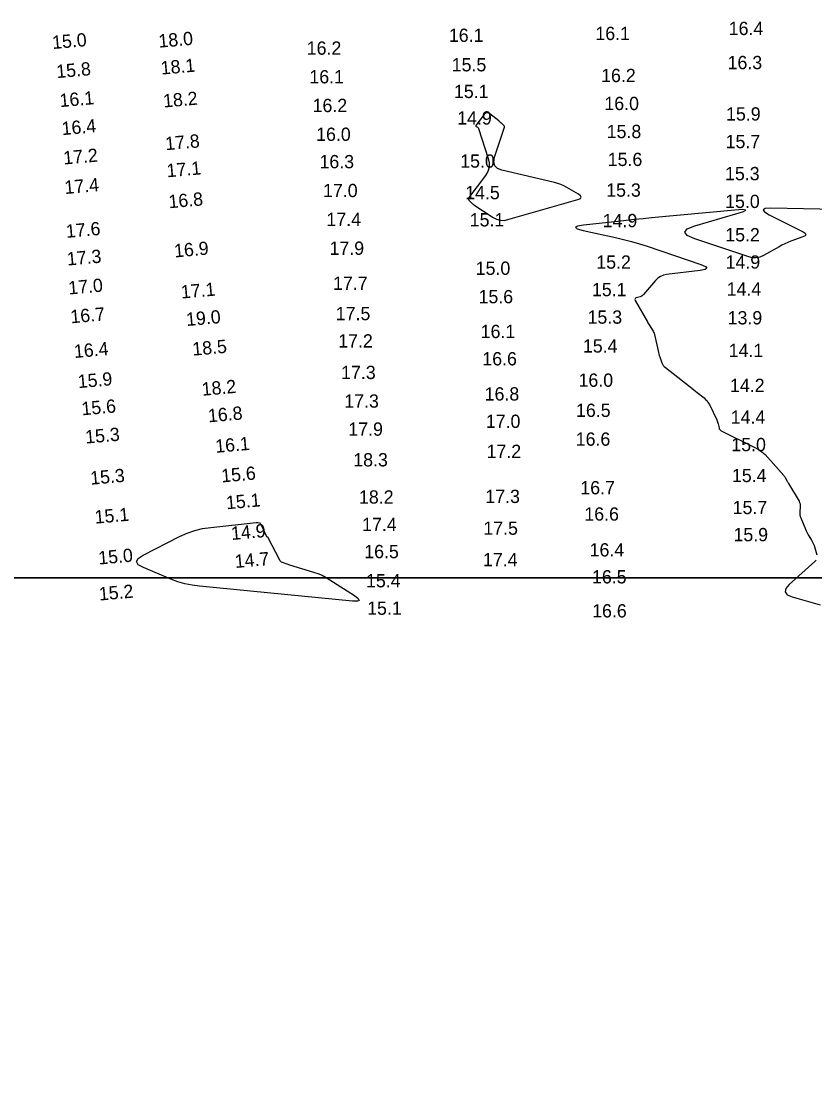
# Model space of a CAD drawing. Extents: x 988130 to 1132882, y 654656 to 841453.
# Drawn here: x 1045834.4 to 1046133.3, y 763970.9 to 764367.6 of the extents above; entities that cross this region are included whole.
import ezdxf

# ---------------------------------------------------------------- set-up
doc = ezdxf.new("R2010")
doc.units = 0
for name, color, linetype in [('V-ANNO-KEYM', 7, 'Continuous'), ('V-TOPO-MAJR', 7, 'Continuous'), ('V-TOPO-SOUN', 7, 'Continuous')]:
    doc.layers.add(name, color=color, linetype=linetype)

msp = doc.modelspace()

# ---------------------------------------------------------------- linework, layer by layer
at = {"layer": 'V-ANNO-KEYM'}
for points in [[(1122485, 764158), (1122485, 770599), (1014460, 770599), (1014460, 764158), (1067910.3, 764158)], [(1097827.35, 764158), (1014460, 764158), (1014460, 757716), (1073127.88, 757716)]]:
    msp.add_lwpolyline(points, dxfattribs=at)
at = {"layer": 'V-TOPO-MAJR'}
for points in [[(1046006.53, 764327.46), (1046006.62, 764327.33), (1046006.68, 764327.19), (1046010.3, 764315.93), (1046010.65, 764314.22), (1046010.59, 764312.58), (1046010.11, 764311.01), (1046009.21, 764309.51), (1046002.98, 764301.23), (1046002.84, 764300.97), (1046002.8, 764300.73), (1046002.86, 764300.48), (1046003.02, 764300.24), (1046003.87, 764299.3), (1046004.09, 764299.07), (1046004.32, 764298.86), (1046004.57, 764298.66), (1046004.83, 764298.48), (1046012.12, 764293.73), (1046013.45, 764293.04), (1046014.83, 764292.67), (1046016.25, 764292.62), (1046017.73, 764292.89), (1046044.04, 764300.46), (1046044.97, 764300.84), (1046045.32, 764301.3), (1046045.09, 764301.83), (1046044.28, 764302.43), (1046039.89, 764304.97), (1046038.77, 764305.57), (1046037.62, 764306.07), (1046036.44, 764306.49), (1046035.22, 764306.83), (1046015.43, 764311.49), (1046013.76, 764312.15), (1046012.74, 764313.18), (1046012.39, 764314.58), (1046012.7, 764316.36), (1046016.41, 764327.72), (1046016.44, 764327.9), (1046016.43, 764328.07), (1046016.36, 764328.23), (1046016.23, 764328.37), (1046015.53, 764328.98), (1046015.43, 764329.07), (1046015.32, 764329.17), (1046015.21, 764329.26), (1046015.1, 764329.35), (1046014.67, 764329.72), (1046014.56, 764329.81), (1046014.45, 764329.9), (1046014.34, 764329.99), (1046014.23, 764330.08), (1046010.87, 764332.72), (1046010.29, 764333.06), (1046009.74, 764333.12), (1046009.23, 764332.92), (1046008.76, 764332.45), (1046005.65, 764328.37), (1046005.58, 764328.25), (1046005.57, 764328.14), (1046005.62, 764328.04), (1046005.73, 764327.96), (1046006.3, 764327.65), (1046006.43, 764327.56)], [(1045899.81, 764175.81), (1045902.79, 764176.55), (1045905.84, 764177.02), (1045922.91, 764178.89), (1045923.59, 764178.88), (1045924.16, 764178.67), (1045924.63, 764178.28), (1045924.98, 764177.7), (1045926.72, 764173.79), (1045926.76, 764173.73), (1045926.8, 764173.67), (1045926.85, 764173.62), (1045926.91, 764173.58), (1045927.17, 764173.44), (1045927.23, 764173.4), (1045927.28, 764173.35), (1045927.33, 764173.29), (1045927.36, 764173.23), (1045931.69, 764164.82), (1045931.88, 764164.52), (1045932.12, 764164.27), (1045932.4, 764164.06), (1045932.72, 764163.92), (1045934.12, 764163.42), (1045934.47, 764163.3), (1045934.82, 764163.19), (1045935.17, 764163.07), (1045935.52, 764162.96), (1045944.57, 764160.18), (1045946.18, 764159.62), (1045947.73, 764158.97), (1045949.23, 764158.2), (1045950.69, 764157.33), (1045959.94, 764151.36), (1045961.4, 764150.25), (1045961.77, 764149.53), (1045961.03, 764149.18), (1045959.19, 764149.22), (1045901.61, 764154.83), (1045898.84, 764155.2), (1045896.13, 764155.78), (1045893.47, 764156.56), (1045890.86, 764157.54), (1045880.52, 764161.87), (1045878.57, 764162.97), (1045877.89, 764164.12), (1045878.49, 764165.32), (1045880.35, 764166.56), (1045894.11, 764173.53), (1045896.92, 764174.81)]]:
    msp.add_lwpolyline(points, close=True, dxfattribs=at)
for points in [[(1046153.58, 764296.4), (1046116.71, 764297.15), (1046114.59, 764297.04), (1046113.78, 764296.6), (1046114.29, 764295.84), (1046116.11, 764294.75), (1046128.83, 764288.32), (1046129.63, 764287.79), (1046129.88, 764287.29), (1046129.58, 764286.83), (1046128.72, 764286.39), (1046124.17, 764284.73), (1046123.04, 764284.29), (1046121.94, 764283.8), (1046120.85, 764283.27), (1046119.79, 764282.7), (1046113.93, 764279.36), (1046112.59, 764278.76), (1046111.22, 764278.47), (1046109.81, 764278.49), (1046108.38, 764278.83), (1046088.02, 764285.7), (1046085.18, 764286.96), (1046084.25, 764288.18), (1046085.23, 764289.36), (1046088.11, 764290.51), (1046103.47, 764295.01), (1046106.33, 764295.95), (1046107.24, 764296.51), (1046106.19, 764296.69), (1046103.18, 764296.5), (1046071.74, 764293.51), (1046068.56, 764293.21), (1046065.39, 764292.89), (1046062.22, 764292.56), (1046059.05, 764292.23), (1046046.2, 764290.84), (1046043.89, 764290.47), (1046043.09, 764290.01), (1046043.83, 764289.47), (1046046.09, 764288.84), (1046058.2, 764286.17), (1046061.22, 764285.46), (1046064.21, 764284.67), (1046067.18, 764283.8), (1046070.13, 764282.85), (1046090.28, 764276.05), (1046092.07, 764275.3), (1046092.63, 764274.67), (1046091.95, 764274.17), (1046090.05, 764273.79), (1046077.46, 764272.2), (1046076.24, 764271.93), (1046075.13, 764271.47), (1046074.14, 764270.8), (1046073.25, 764269.93), (1046068.77, 764264.68), (1046068.5, 764264.41), (1046068.2, 764264.18), (1046067.87, 764264), (1046067.51, 764263.86), (1046066.01, 764263.4), (1046065.71, 764263.26), (1046065.55, 764263.06), (1046065.53, 764262.81), (1046065.65, 764262.49), (1046070.2, 764254.44), (1046070.43, 764254.05), (1046070.66, 764253.65), (1046070.9, 764253.26), (1046071.15, 764252.87), (1046072.14, 764251.33), (1046072.37, 764250.94), (1046072.56, 764250.53), (1046072.72, 764250.11), (1046072.84, 764249.67), (1046074.24, 764243.45), (1046074.38, 764242.88), (1046074.53, 764242.32), (1046074.7, 764241.75), (1046074.89, 764241.2), (1046075.68, 764238.98), (1046075.91, 764238.45), (1046076.2, 764237.97), (1046076.57, 764237.54), (1046077, 764237.15), (1046086.34, 764229.88), (1046086.99, 764229.37), (1046087.64, 764228.86), (1046088.29, 764228.34), (1046088.94, 764227.83), (1046091.53, 764225.76), (1046092.14, 764225.21), (1046092.68, 764224.61), (1046093.15, 764223.95), (1046093.54, 764223.23), (1046096.3, 764217.46), (1046096.45, 764217.11), (1046096.59, 764216.75), (1046096.71, 764216.39), (1046096.81, 764216.02), (1046097.17, 764214.52), (1046097.29, 764214.17), (1046097.48, 764213.88), (1046097.73, 764213.63), (1046098.04, 764213.43), (1046110.63, 764207.14), (1046112.01, 764206.36), (1046113.29, 764205.47), (1046114.49, 764204.45), (1046115.59, 764203.32), (1046121.52, 764196.59), (1046121.71, 764196.36), (1046121.88, 764196.12), (1046122.04, 764195.87), (1046122.19, 764195.61), (1046122.74, 764194.55), (1046122.88, 764194.28), (1046123.02, 764194.02), (1046123.17, 764193.76), (1046123.32, 764193.51), (1046127.29, 764186.89), (1046127.53, 764186.42), (1046127.69, 764185.93), (1046127.77, 764185.42), (1046127.76, 764184.89), (1046127.6, 764182.73), (1046127.59, 764182.2), (1046127.64, 764181.68), (1046127.75, 764181.16), (1046127.92, 764180.66), (1046129.69, 764176.29), (1046129.92, 764175.76), (1046130.18, 764175.24), (1046130.45, 764174.73), (1046130.75, 764174.23), (1046131.99, 764172.26), (1046132.28, 764171.76), (1046132.54, 764171.24), (1046132.76, 764170.71), (1046132.94, 764170.16), (1046133.98, 764166.74)], [(1046133.75, 764164.72), (1046133.27, 764164.17), (1046123.62, 764155.47), (1046122.33, 764153.97), (1046122.08, 764152.7), (1046122.86, 764151.67), (1046124.68, 764150.88), (1046135.23, 764147.85)]]:
    msp.add_lwpolyline(points, dxfattribs=at)

# ---------------------------------------------------------------- texts
at = {"layer": 'V-TOPO-SOUN'}
for s, rotation, p in [('16.4 ', 360, (1046100.83, 764362.38)), ('15.0 ', 5, (1045846.35, 764357.1)), ('18.0 ', 5, (1045886.38, 764357.61)), ('16.1 ', 360, (1045995.49, 764359.81)), ('16.1 ', 360, (1046050.64, 764360.5)), ('16.2 ', 360, (1045941.98, 764354.97)), ('16.3 ', 360, (1046100.4, 764349.53)), ('15.8 ', 5, (1045847.92, 764346.15)), ('18.1 ', 5, (1045887.22, 764347.48)), ('15.5 ', 360, (1045996.56, 764348.7)), ('16.1 ', 360, (1045942.99, 764344.19)), ('16.2 ', 360, (1046052.8, 764344.66)), ('15.1 ', 360, (1045997.4, 764338.65)), ('16.1 ', 5, (1045849.15, 764335.23)), ('18.2 ', 5, (1045888.12, 764335.07)), ('16.2 ', 360, (1045944.19, 764333.38)), ('16.0 ', 360, (1046054.03, 764334.13)), ('15.9 ', 360, (1046099.82, 764330.18)), ('16.4 ', 5, (1045849.92, 764324.69)), ('14.9 ', 360, (1045998.61, 764328.67)), ('16.0 ', 360, (1045945.52, 764322.53)), ('15.8 ', 360, (1046054.9, 764323.57)), ('17.8 ', 5, (1045888.91, 764319)), ('15.7 ', 360, (1046099.65, 764319.79)), ('17.2 ', 5, (1045850.54, 764313.62)), ('15.6 ', 360, (1046055.29, 764313.07)), ('17.1 ', 5, (1045889.44, 764308.8)), ('16.3 ', 360, (1045946.78, 764312.22)), ('15.0 ', 360, (1045999.75, 764312.44)), ('15.3 ', 360, (1046099.45, 764307.72)), ('17.4 ', 5, (1045850.99, 764302.5)), ('17.0 ', 360, (1045948.12, 764301.35)), ('15.3 ', 360, (1046054.71, 764301.52)), ('16.8 ', 5, (1045890.16, 764297.15)), ('14.5 ', 360, (1046001.63, 764300.56)), ('15.0 ', 360, (1046099.48, 764297.26)), ('17.4 ', 360, (1045949.4, 764290.49)), ('15.1 ', 360, (1046003.35, 764290.32)), ('14.9 ', 360, (1046053.39, 764290.04)), ('17.6 ', 5, (1045851.53, 764286)), ('15.2 ', 360, (1046099.52, 764284.69)), ('16.9 ', 5, (1045892.26, 764278.62)), ('17.9 ', 360, (1045950.56, 764279.63)), ('17.3 ', 5, (1045851.9, 764275.58)), ('15.2 ', 360, (1046050.97, 764274.41)), ('14.9 ', 360, (1046099.65, 764274.43)), ('15.0 ', 360, (1046005.58, 764272.09)), ('17.0 ', 5, (1045852.44, 764264.67)), ('17.7 ', 360, (1045951.89, 764266.45)), ('17.1 ', 5, (1045894.81, 764263.15)), ('15.6 ', 360, (1046006.65, 764261.39)), ('15.1 ', 360, (1046049.34, 764264.06)), ('14.4 ', 360, (1046100.07, 764264.27)), ('16.7 ', 5, (1045853.23, 764253.83)), ('19.0 ', 5, (1045896.79, 764252.81)), ('17.5 ', 360, (1045952.91, 764255.02)), ('15.3 ', 360, (1046047.68, 764253.7)), ('13.9 ', 360, (1046100.42, 764253.44)), ('16.1 ', 360, (1046007.46, 764248.29)), ('16.4 ', 5, (1045854.56, 764240.77)), ('18.5 ', 5, (1045899.13, 764241.65)), ('17.2 ', 360, (1045953.83, 764244.73)), ('15.4 ', 360, (1046045.94, 764242.82)), ('16.6 ', 360, (1046008.08, 764238.01)), ('14.1 ', 360, (1046100.83, 764241.15)), ('15.9 ', 5, (1045856, 764229.42)), ('17.3 ', 360, (1045954.92, 764232.86)), ('16.0 ', 360, (1046044.29, 764229.95)), ('18.2 ', 5, (1045902.65, 764226.55)), ('14.2 ', 360, (1046101.32, 764227.99)), ('17.3 ', 360, (1045956.12, 764222.09)), ('16.8 ', 360, (1046008.96, 764224.77)), ('15.6 ', 5, (1045857.39, 764219.18)), ('16.5 ', 360, (1046043.35, 764218.6)), ('16.8 ', 5, (1045905.01, 764216.54)), ('17.0 ', 360, (1046009.39, 764214.46)), ('14.4 ', 360, (1046101.6, 764216.03)), ('17.9 ', 360, (1045957.64, 764211.52)), ('15.3 ', 5, (1045858.81, 764208.55)), ('16.1 ', 5, (1045907.76, 764205.07)), ('16.6 ', 360, (1046043.24, 764207.76)), ('17.2 ', 360, (1046009.67, 764203.15)), ('15.0 ', 360, (1046101.81, 764205.71)), ('18.3 ', 360, (1045959.5, 764199.97)), ('15.3 ', 5, (1045860.69, 764193.06)), ('15.6 ', 5, (1045910.01, 764193.92)), ('15.4 ', 360, (1046102.04, 764194.06)), ('18.2 ', 360, (1045961.65, 764185.96)), ('17.3 ', 360, (1046009.22, 764186.2)), ('16.7 ', 360, (1046044.97, 764189.46)), ('15.1 ', 5, (1045911.81, 764183.81)), ('15.1 ', 5, (1045862.36, 764178.4)), ('16.6 ', 360, (1046046.49, 764179.56)), ('15.7 ', 360, (1046102.31, 764182.01)), ('17.4 ', 360, (1045962.82, 764175.62)), ('17.5 ', 360, (1046008.47, 764174.23)), ('14.9 ', 5, (1045913.71, 764172.25)), ('15.9 ', 360, (1046102.62, 764171.8)), ('15.0 ', 5, (1045863.73, 764163.01)), ('14.7 ', 5, (1045915.1, 764161.71)), ('16.5 ', 360, (1045963.63, 764165.42)), ('17.4 ', 360, (1046008.34, 764162.39)), ('16.4 ', 360, (1046048.47, 764166.06)), ('15.4 ', 360, (1045964.3, 764154.44)), ('16.5 ', 360, (1046049.37, 764155.92)), ('15.2 ', 5, (1045863.95, 764149.45)), ('15.1 ', 360, (1045964.72, 764144.1)), ('16.6 ', 360, (1046049.42, 764143.1))]:
    msp.add_text(s, height=5, rotation=rotation, dxfattribs=at).set_placement(p)

doc.saveas('drawing.dxf')
